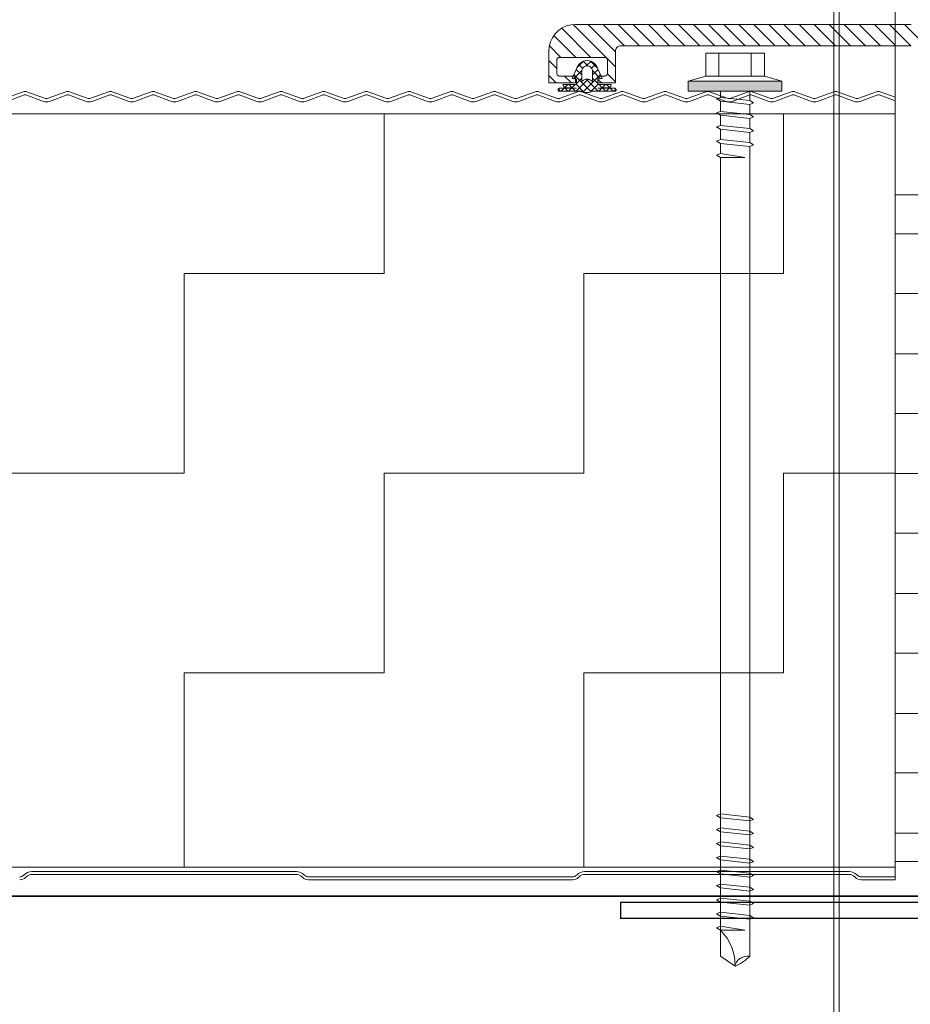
# Model space of a CAD drawing. Header units: metres. Extents: x 1314 to 1415, y -87 to -52.
# Tile 525 of 656: x 1402.919 to 1403.086, y -70.975 to -70.79. Entities that reach past the tile are written whole.
import ezdxf

# ---------------------------------------------------------------- set-up
doc = ezdxf.new("R2010")
doc.units = ezdxf.units.M
doc.header["$PDMODE"] = 65
for name, pattern in [('AUSGEZOGEN', [0]), ('PUNKT2_S9', [0.0015, 0, -0.0015]), ('STRICHPUNKT2_S5', [0.5, 0.35, -0.05, 0.05, -0.05])]:
    doc.linetypes.add(name, pattern=pattern)
doc.layers.add('XR$9$_42143', color=7, linetype='Continuous')
doc.layers.add('XR$9$_42154', color=7, linetype='Continuous')
for name, color, linetype, lineweight in [('XR$9$Achsen', 4, 'AUSGEZOGEN', 13), ('XR$9$Maßlinie 1_50', 7, 'AUSGEZOGEN', 25), ('XR$9$Muster', 4, 'AUSGEZOGEN', 13), ('XR$9$Wand Mauerwerk nt', 7, 'AUSGEZOGEN', 25), ('XR$9$Wand Mauerwerk tr_1', 42, 'AUSGEZOGEN', 18)]:
    doc.layers.add(name, color=color, linetype=linetype, lineweight=lineweight)
doc.styles.add('ARIAL', font='arial.ttf')
doc.dimstyles.new('DIMSTYLE_29', dxfattribs={"dimtxt": 0.04, "dimasz": 0.03, "dimexe": 0, "dimexo": 1e-06, "dimgap": 0.02, "dimtad": 2, "dimdec": 1, "dimlfac": 100, "dimrnd": 0.5, "dimzin": 4, "dimdsep": 46, "dimtxsty": 'ARIAL', "dimblk1": 'ALL_ML_KREIS', "dimblk2": 'ALL_ML_KREIS', "dimsah": 1, "dimcen": 0, "dimse1": 1, "dimse2": 1, "dimclrd": 7, "dimclre": 7, "dimclrt": 7, "dimadec": 0, "dimazin": 0, "dimtfac": 1, "dimtdec": 0, "dimtix": 1, "dimtmove": 2, "dimatfit": 3, "dimfxl": 0, "dimtvp": 1.2, "dimtzin": 0, "dimlwd": 0, "dimlwe": 25, "dimarcsym": 0})

# ---------------------------------------------------------------- blocks, each defined once
blk = doc.blocks.new('COMPLEXOBJECT_84')
at = {"layer": 'XR$9$_42143', "color": 7, "linetype": 'AUSGEZOGEN', "lineweight": 13, "transparency": 33554687}
for p, q in [((1403.07198, -70.78461), (1403.07198, -71.09812)), ((1403.07298, -70.78561), (1403.07298, -71.09812))]:
    blk.add_line(p, q, dxfattribs=at)
blk = doc.blocks.new('COMPLEXOBJECT_85')
at = {"linetype": 'AUSGEZOGEN', "lineweight": 35, "transparency": 33554687}
h = blk.add_hatch(color=7, dxfattribs=at)
h.set_gradient(color2=(0, 0, 0), one_color=1)
h.paths.add_polyline_path([(1403.04463, -70.80135), (1403.04463, -70.80326), (1403.06223, -70.80135)], flags=0)
h = blk.add_hatch(color=7, dxfattribs=at)
h.set_gradient(color2=(0, 0, 0), one_color=1)
h.paths.add_polyline_path([(1403.04463, -70.80326), (1403.06223, -70.80326), (1403.06223, -70.80135)], flags=0)
at = {"color": 7, "linetype": 'AUSGEZOGEN', "lineweight": 13, "transparency": 33554687}
for p, q in [((1403.04793, -70.79608), (1403.04793, -70.80039)), ((1403.05343, -70.79608), (1403.04793, -70.79608)), ((1403.05041, -70.79608), (1403.05041, -70.80039)), ((1403.05893, -70.79608), (1403.05343, -70.79608)), ((1403.05646, -70.79608), (1403.05646, -70.80039)), ((1403.05893, -70.80039), (1403.05893, -70.79608)), ((1403.04463, -70.80135), (1403.04793, -70.80039)), ((1403.04793, -70.80039), (1403.05893, -70.80039)), ((1403.06223, -70.80135), (1403.05893, -70.80039)), ((1403.04463, -70.80326), (1403.04463, -70.80135)), ((1403.04463, -70.80135), (1403.06223, -70.80135)), ((1403.06223, -70.80135), (1403.06223, -70.80326)), ((1403.06223, -70.80326), (1403.04463, -70.80326)), ((1403.05068, -70.8044), (1403.04997, -70.80469)), ((1403.04997, -70.80469), (1403.05068, -70.80513)), ((1403.05068, -70.80326), (1403.05068, -70.8044)), ((1403.05619, -70.80499), (1403.05068, -70.8044)), ((1403.05619, -70.80499), (1403.05619, -70.80326)), ((1403.0569, -70.80543), (1403.05619, -70.80499)), ((1403.05068, -70.80512), (1403.05068, -70.80704)), ((1403.05068, -70.80513), (1403.05619, -70.80571)), ((1403.05619, -70.80571), (1403.0569, -70.80543)), ((1403.05619, -70.80762), (1403.05619, -70.80571)), ((1403.05068, -70.80704), (1403.04997, -70.80732)), ((1403.04997, -70.80732), (1403.05068, -70.80776)), ((1403.05619, -70.80763), (1403.05068, -70.80704)), ((1403.05068, -70.80776), (1403.05619, -70.80835)), ((1403.05068, -70.80776), (1403.05068, -70.80967)), ((1403.0569, -70.80806), (1403.05619, -70.80763)), ((1403.05619, -70.80835), (1403.0569, -70.80806)), ((1403.05619, -70.81026), (1403.05619, -70.80835)), ((1403.05068, -70.80967), (1403.04997, -70.80996)), ((1403.04997, -70.80996), (1403.05068, -70.8104)), ((1403.05619, -70.81027), (1403.05068, -70.80967)), ((1403.05068, -70.8104), (1403.05619, -70.81099)), ((1403.05068, -70.8104), (1403.05068, -70.81231)), ((1403.0569, -70.8107), (1403.05619, -70.81027)), ((1403.05068, -70.81231), (1403.04997, -70.8126)), ((1403.05619, -70.8129), (1403.05068, -70.81231)), ((1403.05619, -70.81099), (1403.0569, -70.8107)), ((1403.05619, -70.8129), (1403.05619, -70.81099)), ((1403.04997, -70.8126), (1403.05068, -70.81304)), ((1403.05068, -70.81304), (1403.05619, -70.81362)), ((1403.05068, -70.81304), (1403.05068, -70.81495)), ((1403.0569, -70.81334), (1403.05619, -70.8129)), ((1403.05619, -70.81362), (1403.0569, -70.81334)), ((1403.05619, -70.96562), (1403.05619, -70.81362)), ((1403.05068, -70.81495), (1403.04997, -70.81523)), ((1403.04997, -70.81523), (1403.05068, -70.81567)), ((1403.05526, -70.81567), (1403.05068, -70.81495)), ((1403.05068, -70.81567), (1403.05068, -70.96562)), ((1403.05068, -70.81567), (1403.05526, -70.81567)), ((1403.05068, -70.93892), (1403.04997, -70.93921)), ((1403.04997, -70.93921), (1403.05068, -70.93965)), ((1403.05619, -70.93952), (1403.05068, -70.93892)), ((1403.05068, -70.93965), (1403.05619, -70.94023)), ((1403.05068, -70.93965), (1403.05068, -70.94156)), ((1403.0569, -70.93995), (1403.05619, -70.93952)), ((1403.05619, -70.94023), (1403.0569, -70.93995)), ((1403.05068, -70.94156), (1403.04997, -70.94185)), ((1403.05619, -70.94215), (1403.05068, -70.94156)), ((1403.05619, -70.94215), (1403.05619, -70.94023)), ((1403.04997, -70.94185), (1403.05068, -70.94229)), ((1403.05068, -70.94228), (1403.05068, -70.9442)), ((1403.05068, -70.94229), (1403.05619, -70.94287)), ((1403.0569, -70.94258), (1403.05619, -70.94215)), ((1403.05619, -70.94287), (1403.0569, -70.94258)), ((1403.05619, -70.94478), (1403.05619, -70.94287)), ((1403.05068, -70.9442), (1403.04997, -70.94448)), ((1403.04997, -70.94448), (1403.05068, -70.94493)), ((1403.05619, -70.94479), (1403.05068, -70.9442)), ((1403.05068, -70.94492), (1403.05068, -70.94683)), ((1403.05068, -70.94493), (1403.05619, -70.94551)), ((1403.0569, -70.94522), (1403.05619, -70.94479)), ((1403.05619, -70.94551), (1403.0569, -70.94522)), ((1403.05619, -70.94742), (1403.05619, -70.94551)), ((1403.05068, -70.94683), (1403.04997, -70.94712)), ((1403.04997, -70.94712), (1403.05068, -70.94756)), ((1403.05619, -70.94743), (1403.05068, -70.94683)), ((1403.05068, -70.94756), (1403.05619, -70.94815)), ((1403.0569, -70.94786), (1403.05619, -70.94743)), ((1403.05619, -70.94815), (1403.0569, -70.94786)), ((1403.05068, -70.94947), (1403.04997, -70.94975)), ((1403.04997, -70.94975), (1403.05068, -70.9502)), ((1403.05619, -70.95007), (1403.05068, -70.94947)), ((1403.05068, -70.95019), (1403.05068, -70.95211)), ((1403.05068, -70.9502), (1403.05619, -70.95078)), ((1403.0569, -70.95049), (1403.05619, -70.95007)), ((1403.05619, -70.95078), (1403.0569, -70.95049)), ((1403.05619, -70.9527), (1403.05619, -70.95078)), ((1403.05068, -70.95211), (1403.04997, -70.95239)), ((1403.04997, -70.95239), (1403.05068, -70.95283)), ((1403.05619, -70.9527), (1403.05068, -70.95211)), ((1403.05068, -70.95283), (1403.05068, -70.95474)), ((1403.05068, -70.95283), (1403.05619, -70.95342)), ((1403.0569, -70.95313), (1403.05619, -70.9527)), ((1403.05068, -70.95474), (1403.04997, -70.95503)), ((1403.05619, -70.95534), (1403.05068, -70.95474)), ((1403.05619, -70.95342), (1403.0569, -70.95313)), ((1403.05619, -70.95533), (1403.05619, -70.95342)), ((1403.04997, -70.95503), (1403.05068, -70.95547)), ((1403.05068, -70.95547), (1403.05068, -70.95738)), ((1403.05068, -70.95547), (1403.05619, -70.95606)), ((1403.0569, -70.95577), (1403.05619, -70.95534)), ((1403.05619, -70.95606), (1403.0569, -70.95577)), ((1403.05619, -70.95797), (1403.05619, -70.95606)), ((1403.05068, -70.95738), (1403.04997, -70.95767)), ((1403.04997, -70.95767), (1403.05068, -70.95811)), ((1403.05619, -70.95797), (1403.05068, -70.95738)), ((1403.05068, -70.95811), (1403.05068, -70.96002)), ((1403.05068, -70.95811), (1403.05619, -70.95869)), ((1403.0569, -70.95841), (1403.05619, -70.95797)), ((1403.05619, -70.95869), (1403.0569, -70.95841)), ((1403.05068, -70.96002), (1403.04997, -70.9603)), ((1403.05526, -70.96074), (1403.05068, -70.96002)), ((1403.04997, -70.9603), (1403.05068, -70.96074)), ((1403.05068, -70.96074), (1403.05526, -70.96074)), ((1403.05193, -70.96224), (1403.05068, -70.96074)), ((1403.05283, -70.96392), (1403.05193, -70.96224)), ((1403.05334, -70.9657), (1403.05283, -70.96392)), ((1403.05068, -70.96562), (1403.05343, -70.96753)), ((1403.05343, -70.96753), (1403.05334, -70.9657)), ((1403.05518, -70.9657), (1403.05471, -70.96587)), ((1403.05568, -70.96562), (1403.05518, -70.9657)), ((1403.05538, -70.96637), (1403.05619, -70.96562)), ((1403.05619, -70.96562), (1403.05568, -70.96562)), ((1403.05343, -70.96753), (1403.05445, -70.96701)), ((1403.05347, -70.96726), (1403.05343, -70.96753)), ((1403.05356, -70.96699), (1403.05347, -70.96726)), ((1403.05368, -70.96674), (1403.05356, -70.96699)), ((1403.05381, -70.96656), (1403.05368, -70.96674)), ((1403.05395, -70.9664), (1403.05381, -70.96656)), ((1403.05412, -70.96624), (1403.05395, -70.9664)), ((1403.0543, -70.9661), (1403.05412, -70.96624)), ((1403.0545, -70.96598), (1403.0543, -70.9661)), ((1403.05445, -70.96701), (1403.05538, -70.96637)), ((1403.05471, -70.96587), (1403.0545, -70.96598))]:
    blk.add_line(p, q, dxfattribs=at)
blk = doc.blocks.new('COMPLEXOBJECT_88')
at = {"layer": 'XR$9$_42143', "color": 7, "linetype": 'AUSGEZOGEN', "lineweight": 13, "transparency": 33554687}
for p, q in [((1403.01965, -70.79248), (1403.02026, -70.79187)), ((1403.02026, -70.79187), (1403.02097, -70.79137)), ((1403.02097, -70.79137), (1403.02177, -70.791)), ((1403.02177, -70.791), (1403.0226, -70.79078)), ((1403.0226, -70.79078), (1403.02347, -70.7907)), ((1403.02347, -70.7907), (1403.08648, -70.7907)), ((1403.01878, -70.79399), (1403.01914, -70.7932)), ((1403.01914, -70.7932), (1403.01965, -70.79248)), ((1403.01847, -70.7957), (1403.01855, -70.79483)), ((1403.01847, -70.8012), (1403.01847, -70.7957)), ((1403.01855, -70.79483), (1403.01878, -70.79399)), ((1403.03097, -70.7957), (1403.03099, -70.79552)), ((1403.03097, -70.8012), (1403.03097, -70.7957)), ((1403.03099, -70.79552), (1403.03104, -70.79536)), ((1403.03104, -70.79536), (1403.03111, -70.7952)), ((1403.03111, -70.7952), (1403.03121, -70.79505)), ((1403.03121, -70.79505), (1403.03133, -70.79493)), ((1403.03133, -70.79493), (1403.03147, -70.79483)), ((1403.03147, -70.79483), (1403.03163, -70.79476)), ((1403.03163, -70.79476), (1403.0318, -70.79471)), ((1403.0318, -70.79471), (1403.03197, -70.7947)), ((1403.08648, -70.7947), (1403.03197, -70.7947)), ((1403.01997, -70.7974), (1403.01998, -70.7973)), ((1403.01997, -70.7999), (1403.01997, -70.7974)), ((1403.01998, -70.7973), (1403.02001, -70.79721)), ((1403.02001, -70.79721), (1403.02006, -70.79712)), ((1403.02006, -70.79712), (1403.02012, -70.79704)), ((1403.02012, -70.79704), (1403.0202, -70.79698)), ((1403.0202, -70.79698), (1403.02028, -70.79693)), ((1403.02028, -70.79693), (1403.02038, -70.79691)), ((1403.02038, -70.79691), (1403.02047, -70.7969)), ((1403.02047, -70.7969), (1403.02898, -70.7969)), ((1403.02375, -70.79885), (1403.025, -70.7976)), ((1403.02464, -70.79777), (1403.02496, -70.79762)), ((1403.02496, -70.79762), (1403.0253, -70.79753)), ((1403.0253, -70.79753), (1403.02564, -70.7975)), ((1403.02564, -70.7975), (1403.02566, -70.7975)), ((1403.02566, -70.7975), (1403.02567, -70.7975)), ((1403.02567, -70.7975), (1403.02602, -70.79753)), ((1403.02602, -70.79753), (1403.02636, -70.79762)), ((1403.02632, -70.7976), (1403.02757, -70.79885)), ((1403.02636, -70.79762), (1403.02668, -70.79777)), ((1403.02898, -70.7969), (1403.02907, -70.79691)), ((1403.02907, -70.79691), (1403.02917, -70.79693)), ((1403.02917, -70.79693), (1403.02925, -70.79698)), ((1403.02925, -70.79698), (1403.02933, -70.79704)), ((1403.02933, -70.79704), (1403.02939, -70.79712)), ((1403.02939, -70.79712), (1403.02943, -70.79721)), ((1403.02943, -70.79721), (1403.02947, -70.7973)), ((1403.02947, -70.7973), (1403.02948, -70.7974)), ((1403.02948, -70.7999), (1403.02948, -70.7974)), ((1403.02284, -70.80085), (1403.02391, -70.7985)), ((1403.02312, -70.8009), (1403.02465, -70.79937)), ((1403.02362, -70.79914), (1403.02464, -70.80017)), ((1403.02391, -70.7985), (1403.02411, -70.79821)), ((1403.0241, -70.79822), (1403.02482, -70.79893)), ((1403.02411, -70.79821), (1403.02436, -70.79797)), ((1403.02436, -70.79797), (1403.02464, -70.79777)), ((1403.02464, -70.7995), (1403.02466, -70.79932)), ((1403.02466, -70.79932), (1403.0247, -70.79915)), ((1403.0247, -70.79915), (1403.02478, -70.799)), ((1403.02478, -70.799), (1403.02488, -70.79885)), ((1403.02488, -70.79885), (1403.025, -70.79873)), ((1403.02493, -70.79763), (1403.02581, -70.7985)), ((1403.025, -70.79873), (1403.02514, -70.79863)), ((1403.02514, -70.79863), (1403.0253, -70.79856)), ((1403.0253, -70.79856), (1403.02547, -70.79851)), ((1403.02547, -70.79851), (1403.02564, -70.7985)), ((1403.02551, -70.7985), (1403.02639, -70.79763)), ((1403.02564, -70.7985), (1403.02566, -70.7985)), ((1403.02566, -70.7985), (1403.02567, -70.7985)), ((1403.02567, -70.7985), (1403.02585, -70.79851)), ((1403.02585, -70.79851), (1403.02602, -70.79856)), ((1403.02602, -70.79856), (1403.02617, -70.79863)), ((1403.02617, -70.79863), (1403.02632, -70.79873)), ((1403.02632, -70.79873), (1403.02644, -70.79885)), ((1403.02644, -70.79885), (1403.02654, -70.799)), ((1403.0265, -70.79893), (1403.02721, -70.79822)), ((1403.02654, -70.799), (1403.02661, -70.79915)), ((1403.02661, -70.79915), (1403.02666, -70.79932)), ((1403.02666, -70.79932), (1403.02668, -70.7995)), ((1403.02667, -70.79937), (1403.0282, -70.8009)), ((1403.02668, -70.79777), (1403.02696, -70.79797)), ((1403.02668, -70.80017), (1403.0277, -70.79914)), ((1403.02696, -70.79797), (1403.02721, -70.79821)), ((1403.02721, -70.79821), (1403.02741, -70.7985)), ((1403.02848, -70.80085), (1403.02741, -70.7985)), ((1403.01847, -70.8017), (1403.01847, -70.8012)), ((1403.01998, -70.79999), (1403.01997, -70.7999)), ((1403.02001, -70.80009), (1403.01998, -70.79999)), ((1403.02006, -70.80018), (1403.02001, -70.80009)), ((1403.02012, -70.80025), (1403.02006, -70.80018)), ((1403.0202, -70.80031), (1403.02012, -70.80025)), ((1403.02028, -70.80036), (1403.0202, -70.80031)), ((1403.02038, -70.80039), (1403.02028, -70.80036)), ((1403.02047, -70.8004), (1403.02038, -70.80039)), ((1403.02347, -70.8004), (1403.02047, -70.8004)), ((1403.02365, -70.80099), (1403.02284, -70.80085)), ((1403.02318, -70.80012), (1403.02642, -70.80335)), ((1403.02347, -70.8004), (1403.02347, -70.8017)), ((1403.02361, -70.80324), (1403.02584, -70.80101)), ((1403.02365, -70.80179), (1403.02464, -70.80079)), ((1403.02365, -70.802), (1403.02365, -70.80099)), ((1403.02464, -70.80144), (1403.02464, -70.7995)), ((1403.02464, -70.80144), (1403.02481, -70.80129)), ((1403.02481, -70.80129), (1403.025, -70.80116)), ((1403.0249, -70.80335), (1403.02814, -70.80012)), ((1403.025, -70.80116), (1403.02521, -70.80107)), ((1403.02521, -70.80107), (1403.02543, -70.80101)), ((1403.02543, -70.80101), (1403.02566, -70.80099)), ((1403.02548, -70.80101), (1403.02771, -70.80324)), ((1403.02566, -70.80099), (1403.02589, -70.80101)), ((1403.02589, -70.80101), (1403.02611, -70.80107)), ((1403.02611, -70.80107), (1403.02632, -70.80116)), ((1403.02632, -70.80116), (1403.02651, -70.80129)), ((1403.02651, -70.80129), (1403.02668, -70.80144)), ((1403.02668, -70.80144), (1403.02668, -70.7995)), ((1403.02668, -70.80079), (1403.02767, -70.80179)), ((1403.02767, -70.8017), (1403.02767, -70.8004)), ((1403.02767, -70.8004), (1403.02898, -70.8004)), ((1403.02767, -70.80099), (1403.02848, -70.80085)), ((1403.02767, -70.802), (1403.02767, -70.80099)), ((1403.02767, -70.80102), (1403.02836, -70.8017)), ((1403.02907, -70.80039), (1403.02898, -70.8004)), ((1403.02917, -70.80036), (1403.02907, -70.80039)), ((1403.02925, -70.80031), (1403.02917, -70.80036)), ((1403.02933, -70.80025), (1403.02925, -70.80031)), ((1403.02939, -70.80018), (1403.02933, -70.80025)), ((1403.02943, -70.80009), (1403.02939, -70.80018)), ((1403.02947, -70.79999), (1403.02943, -70.80009)), ((1403.02948, -70.7999), (1403.02947, -70.79999)), ((1403.03097, -70.8017), (1403.03097, -70.8012)), ((1403.02347, -70.8017), (1403.01847, -70.8017)), ((1403.02022, -70.80298), (1403.02023, -70.80293)), ((1403.02023, -70.80304), (1403.02022, -70.80298)), ((1403.02023, -70.80293), (1403.02025, -70.80287)), ((1403.02024, -70.80309), (1403.02023, -70.80304)), ((1403.02027, -70.80314), (1403.02024, -70.80309)), ((1403.02025, -70.80287), (1403.02028, -70.80282)), ((1403.02026, -70.80285), (1403.02066, -70.80325)), ((1403.0203, -70.80319), (1403.02027, -70.80314)), ((1403.02028, -70.80282), (1403.02031, -70.80278)), ((1403.02031, -70.80278), (1403.02036, -70.80275)), ((1403.02036, -70.80275), (1403.02041, -70.80272)), ((1403.02041, -70.80272), (1403.02046, -70.8027)), ((1403.02046, -70.8027), (1403.02366, -70.8027)), ((1403.02076, -70.80325), (1403.02132, -70.8027)), ((1403.02365, -70.802), (1403.02113, -70.80199)), ((1403.02114, -70.80209), (1403.02113, -70.80199)), ((1403.02116, -70.80218), (1403.02114, -70.80209)), ((1403.0212, -70.80227), (1403.02116, -70.80218)), ((1403.02126, -70.80235), (1403.0212, -70.80227)), ((1403.02133, -70.80241), (1403.02126, -70.80235)), ((1403.02141, -70.80247), (1403.02133, -70.80241)), ((1403.0215, -70.8025), (1403.02141, -70.80247)), ((1403.02159, -70.80252), (1403.0215, -70.8025)), ((1403.02151, -70.8025), (1403.02202, -70.802)), ((1403.02152, -70.8027), (1403.02206, -70.80325)), ((1403.02366, -70.8027), (1403.02159, -70.80252)), ((1403.02218, -70.80325), (1403.02273, -70.8027)), ((1403.02223, -70.802), (1403.02286, -70.80263)), ((1403.02281, -70.80263), (1403.02343, -70.802)), ((1403.02293, -70.8027), (1403.02347, -70.80324)), ((1403.02364, -70.802), (1403.02505, -70.80341)), ((1403.02626, -70.80341), (1403.02767, -70.802)), ((1403.02766, -70.8027), (1403.02973, -70.80252)), ((1403.03086, -70.8027), (1403.02766, -70.8027)), ((1403.02767, -70.8017), (1403.03097, -70.8017)), ((1403.02767, -70.802), (1403.03018, -70.80199)), ((1403.02785, -70.80324), (1403.02839, -70.8027)), ((1403.02789, -70.802), (1403.02851, -70.80263)), ((1403.02846, -70.80263), (1403.02909, -70.802)), ((1403.02859, -70.8027), (1403.02913, -70.80325)), ((1403.02925, -70.80325), (1403.0298, -70.8027)), ((1403.0293, -70.802), (1403.02981, -70.8025)), ((1403.02982, -70.8025), (1403.02973, -70.80252)), ((1403.02991, -70.80247), (1403.02982, -70.8025)), ((1403.02999, -70.80241), (1403.02991, -70.80247)), ((1403.03006, -70.80235), (1403.02999, -70.80241)), ((1403.03, -70.8027), (1403.03056, -70.80325)), ((1403.03012, -70.80227), (1403.03006, -70.80235)), ((1403.03016, -70.80218), (1403.03012, -70.80227)), ((1403.03018, -70.80209), (1403.03016, -70.80218)), ((1403.03018, -70.80199), (1403.03018, -70.80209)), ((1403.03066, -70.80325), (1403.03106, -70.80285)), ((1403.03086, -70.8027), (1403.03091, -70.80272)), ((1403.03091, -70.80272), (1403.03096, -70.80275)), ((1403.03096, -70.80275), (1403.031, -70.80278)), ((1403.031, -70.80278), (1403.03104, -70.80282)), ((1403.03105, -70.80314), (1403.03102, -70.80319)), ((1403.03104, -70.80282), (1403.03107, -70.80287)), ((1403.03108, -70.80309), (1403.03105, -70.80314)), ((1403.03107, -70.80287), (1403.03109, -70.80293)), ((1403.03109, -70.80304), (1403.03108, -70.80309)), ((1403.03109, -70.80293), (1403.03109, -70.80298)), ((1403.03109, -70.80298), (1403.03109, -70.80304)), ((1403.02034, -70.80323), (1403.0203, -70.80319)), ((1403.02039, -70.80326), (1403.02034, -70.80323)), ((1403.02464, -70.80323), (1403.02039, -70.80326)), ((1403.02497, -70.80338), (1403.02464, -70.80323)), ((1403.02531, -70.80347), (1403.02497, -70.80338)), ((1403.02566, -70.8035), (1403.02531, -70.80347)), ((1403.02601, -70.80347), (1403.02566, -70.8035)), ((1403.02635, -70.80338), (1403.02601, -70.80347)), ((1403.02668, -70.80323), (1403.02635, -70.80338)), ((1403.02668, -70.80323), (1403.03093, -70.80326)), ((1403.03098, -70.80323), (1403.03093, -70.80326)), ((1403.03102, -70.80319), (1403.03098, -70.80323))]:
    blk.add_line(p, q, dxfattribs=at)
for points in [[(1403.02113, -70.80199), (1403.02113, -70.80199)], [(1403.03018, -70.80199), (1403.03018, -70.80199)]]:
    blk.add_lwpolyline(points, close=True, dxfattribs=at)
at = {"layer": 'XR$9$Muster', "color": 4, "linetype": 'AUSGEZOGEN', "lineweight": 13, "transparency": 33554687}
for p, q in [((1403.0209, -70.79141), (1403.02638, -70.7969)), ((1403.02303, -70.79072), (1403.03097, -70.79866)), ((1403.02584, -70.7907), (1403.03097, -70.79583)), ((1403.02867, -70.7907), (1403.03267, -70.7947)), ((1403.0315, -70.7907), (1403.0355, -70.7947)), ((1403.03432, -70.7907), (1403.03832, -70.7947)), ((1403.03715, -70.7907), (1403.04115, -70.7947)), ((1403.03998, -70.7907), (1403.04398, -70.7947)), ((1403.04281, -70.7907), (1403.04681, -70.7947)), ((1403.04564, -70.7907), (1403.04964, -70.7947)), ((1403.04847, -70.7907), (1403.05247, -70.7947)), ((1403.0513, -70.7907), (1403.0553, -70.7947)), ((1403.05413, -70.7907), (1403.05812, -70.7947)), ((1403.05696, -70.7907), (1403.06095, -70.7947)), ((1403.05978, -70.7907), (1403.06378, -70.7947)), ((1403.06261, -70.7907), (1403.06661, -70.7947)), ((1403.06544, -70.7907), (1403.06944, -70.7947)), ((1403.06827, -70.7907), (1403.07227, -70.7947)), ((1403.07109, -70.7907), (1403.07509, -70.7947)), ((1403.07392, -70.7907), (1403.07792, -70.7947)), ((1403.07675, -70.7907), (1403.08075, -70.7947)), ((1403.07958, -70.7907), (1403.08358, -70.7947)), ((1403.08241, -70.7907), (1403.08641, -70.7947)), ((1403.08524, -70.7907), (1403.09147, -70.79693)), ((1403.01942, -70.79276), (1403.02355, -70.7969)), ((1403.01857, -70.79474), (1403.02073, -70.7969)), ((1403.01847, -70.79747), (1403.01997, -70.79897)), ((1403.01847, -70.8003), (1403.01987, -70.8017)), ((1403.0214, -70.8004), (1403.0227, -70.8017)), ((1403.02947, -70.79998), (1403.03097, -70.80149))]:
    blk.add_line(p, q, dxfattribs=at)
blk = doc.blocks.new('COMPLEXOBJECT_89')
at = {"color": 7, "linetype": 'AUSGEZOGEN', "lineweight": 25, "transparency": 33554687}
for p, q in [((1403.20597, -70.95558), (1403.0319, -70.95559)), ((1403.0319, -70.95559), (1403.0319, -70.95859)), ((1403.07606, -70.95859), (1403.0319, -70.95859)), ((1403.20297, -70.95859), (1403.07606, -70.95859))]:
    blk.add_line(p, q, dxfattribs=at)
blk.add_lwpolyline([(1403.07606, -70.95859), (1403.07606, -70.95859)], close=True, dxfattribs=at)
blk = doc.blocks.new('ALL_ML_KREIS')
at = {"color": 0, "linetype": 'ByBlock', "lineweight": -2}
for p, q in [((0, -0.5), (0, 0.5)), ((-1, 0), (0.5, 0))]:
    blk.add_line(p, q, dxfattribs=at)
blk.add_circle((0, 0), 0.15, dxfattribs=at)
blk = doc.blocks.new('*D642')
at = {"layer": 'DEFPOINTS', "color": 7, "linetype": 'AUSGEZOGEN', "lineweight": 25, "transparency": 33554687}
for p in [(1403.08348, -70.69114), (1403.08348, -70.86791), (1403.13348, -70.91051)]:
    blk.add_point(p, dxfattribs=at)
at = {"layer": 'XR$9$Maßlinie 1_50', "color": 7, "linetype": 'AUSGEZOGEN', "lineweight": -2, "transparency": 33554687}
blk.add_line((1403.08348, -70.69114), (1403.13348, -70.69114), dxfattribs=at)
at = {"layer": 'XR$9$Maßlinie 1_50', "color": 7, "linetype": 'AUSGEZOGEN', "lineweight": 25, "transparency": 33554687, "xscale": 0.03, "yscale": 0.03, "zscale": 0.03, "rotation": 180}
blk.add_blockref('ALL_ML_KREIS', (1403.08348, -70.69114), dxfattribs=at)
at = {"layer": 'XR$9$Maßlinie 1_50', "color": 7, "linetype": 'AUSGEZOGEN', "lineweight": 25, "transparency": 33554687, "xscale": 0.03, "yscale": 0.03, "zscale": 0.03}
blk.add_blockref('ALL_ML_KREIS', (1403.13348, -70.69114), dxfattribs=at)
at = {"layer": 'XR$9$Maßlinie 1_50', "color": 7, "linetype": 'AUSGEZOGEN', "lineweight": 25, "transparency": 33554687, "insert": (1403.10806, -70.66046), "char_height": 0.04, "width": 0.12, "attachment_point": 5, "style": 'ARIAL'}
blk.add_mtext('\\A1;{\\A1;{5\\H0.026400;\\S^ ;}}', dxfattribs=at)

msp = doc.modelspace()

# ---------------------------------------------------------------- hatches: boundary and pattern name
at = {"layer": 'XR$9$Muster', "linetype": 'AUSGEZOGEN', "lineweight": 13, "transparency": 33554687}
h = msp.add_hatch(dxfattribs=at)
h.set_pattern_fill('MUSTER', color=4, scale=0.0375, angle=90, style=0, pattern_type=2)
h.set_pattern_definition([(90, (-0.075, 0.075), (-0.0375, 0.0375), [0.0375, -0.0375]), (180, (-0.075, 0.075), (-0.0375, -0.0375), [0.0375, -0.0375])])
h.paths.add_polyline_path([(1403.08348, -70.80752), (1402.58199, -70.80752), (1402.58199, -70.94893), (1403.08348, -70.94893)], flags=0)
h = msp.add_hatch(dxfattribs=at)
h.set_pattern_fill('MUSTER', color=4, scale=0.005625, angle=90, style=0, pattern_type=2)
h.set_pattern_definition([(90, (-0.01125, 0.01125), (-0.005625, 0.005625), [0.005625, -0.005625]), (180, (-0.01125, 0.01125), (-0.005625, -0.005625), [0.005625, -0.005625])])
h.paths.add_polyline_path([(1403.13348, -70.8227), (1403.08348, -70.8227), (1403.08348, -70.94786), (1403.13348, -70.94786)], flags=0)

# ---------------------------------------------------------------- linework, layer by layer
at = {"color": 7, "linetype": 'AUSGEZOGEN', "lineweight": 13, "transparency": 33554687}
for p, q in [((1403.08348, -70.8033), (1403.08348, -70.8033)), ((1403.08348, -70.9513), (1403.08348, -70.80438))]:
    msp.add_line(p, q, dxfattribs=at)
at = {"layer": 'XR$9$_42143', "color": 30, "linetype": 'AUSGEZOGEN', "lineweight": 13, "transparency": 33554687}
for p, q in [((1402.91982, -70.80336), (1402.9165, -70.80457)), ((1402.91671, -70.80516), (1402.92003, -70.80395)), ((1402.92029, -70.80395), (1402.92361, -70.80516)), ((1402.92382, -70.80457), (1402.9205, -70.80336)), ((1402.92783, -70.80336), (1402.92451, -70.80457)), ((1402.92472, -70.80516), (1402.92804, -70.80395)), ((1402.9283, -70.80395), (1402.93162, -70.80516)), ((1402.93183, -70.80457), (1402.92851, -70.80336)), ((1402.93584, -70.80336), (1402.93251, -70.80457)), ((1402.93273, -70.80516), (1402.93605, -70.80395)), ((1402.9363, -70.80395), (1402.93962, -70.80516)), ((1402.93984, -70.80457), (1402.93652, -70.80336)), ((1402.94384, -70.80336), (1402.94052, -70.80457)), ((1402.94074, -70.80516), (1402.94406, -70.80395)), ((1402.94431, -70.80395), (1402.94763, -70.80516)), ((1402.94785, -70.80457), (1402.94453, -70.80336)), ((1402.95185, -70.80336), (1402.94853, -70.80457)), ((1402.94875, -70.80516), (1402.95207, -70.80395)), ((1402.95232, -70.80395), (1402.95564, -70.80516)), ((1402.95586, -70.80457), (1402.95254, -70.80336)), ((1402.95986, -70.80336), (1402.95654, -70.80457)), ((1402.95676, -70.80516), (1402.96008, -70.80395)), ((1402.96033, -70.80395), (1402.96365, -70.80516)), ((1402.96387, -70.80457), (1402.96054, -70.80336)), ((1402.96787, -70.80336), (1402.96455, -70.80457)), ((1402.96476, -70.80516), (1402.96809, -70.80395)), ((1402.96834, -70.80395), (1402.97166, -70.80516)), ((1402.97187, -70.80457), (1402.96855, -70.80336)), ((1402.97588, -70.80336), (1402.97256, -70.80457)), ((1402.97277, -70.80516), (1402.97609, -70.80395)), ((1402.97635, -70.80395), (1402.97967, -70.80516)), ((1402.97988, -70.80457), (1402.97656, -70.80336)), ((1402.98389, -70.80336), (1402.98057, -70.80457)), ((1402.98078, -70.80516), (1402.9841, -70.80395)), ((1402.98436, -70.80395), (1402.98768, -70.80516)), ((1402.98789, -70.80457), (1402.98457, -70.80336)), ((1402.9919, -70.80336), (1402.98857, -70.80457)), ((1402.98879, -70.80516), (1402.99211, -70.80395)), ((1402.99236, -70.80395), (1402.99568, -70.80516)), ((1402.9959, -70.80457), (1402.99258, -70.80336)), ((1402.9999, -70.80336), (1402.99658, -70.80457)), ((1402.9968, -70.80516), (1403.00012, -70.80395)), ((1403.00037, -70.80395), (1403.00369, -70.80516)), ((1403.00391, -70.80457), (1403.00059, -70.80336)), ((1403.00791, -70.80336), (1403.00459, -70.80457)), ((1403.00481, -70.80516), (1403.00813, -70.80395)), ((1403.00838, -70.80395), (1403.0117, -70.80516)), ((1403.01192, -70.80457), (1403.0086, -70.80336)), ((1403.01592, -70.80336), (1403.0126, -70.80457)), ((1403.01282, -70.80516), (1403.01614, -70.80395)), ((1403.01639, -70.80395), (1403.01971, -70.80516)), ((1403.01993, -70.80457), (1403.01661, -70.80336)), ((1403.02393, -70.80336), (1403.02061, -70.80457)), ((1403.02082, -70.80516), (1403.02415, -70.80395)), ((1403.0244, -70.80395), (1403.02772, -70.80516)), ((1403.02793, -70.80457), (1403.02461, -70.80336)), ((1403.03194, -70.80336), (1403.02862, -70.80457)), ((1403.02883, -70.80516), (1403.03215, -70.80395)), ((1403.03241, -70.80395), (1403.03573, -70.80516)), ((1403.03594, -70.80457), (1403.03262, -70.80336)), ((1403.03995, -70.80336), (1403.03663, -70.80457)), ((1403.03684, -70.80516), (1403.04016, -70.80395)), ((1403.04042, -70.80395), (1403.04374, -70.80516)), ((1403.04395, -70.80457), (1403.04063, -70.80336)), ((1403.04796, -70.80336), (1403.04464, -70.80457)), ((1403.04485, -70.80516), (1403.04817, -70.80395)), ((1403.04842, -70.80395), (1403.05175, -70.80516)), ((1403.05196, -70.80457), (1403.04864, -70.80336)), ((1403.05597, -70.80336), (1403.05264, -70.80457)), ((1403.05286, -70.80516), (1403.05618, -70.80395)), ((1403.05643, -70.80395), (1403.05975, -70.80516)), ((1403.05997, -70.80457), (1403.05665, -70.80336)), ((1403.06397, -70.80336), (1403.06065, -70.80457)), ((1403.06087, -70.80516), (1403.06419, -70.80395)), ((1403.06444, -70.80395), (1403.06776, -70.80516)), ((1403.06798, -70.80457), (1403.06466, -70.80336)), ((1403.07198, -70.80336), (1403.06866, -70.80457)), ((1403.06888, -70.80516), (1403.0722, -70.80395)), ((1403.07245, -70.80395), (1403.07577, -70.80516)), ((1403.07599, -70.80457), (1403.07267, -70.80336)), ((1403.07999, -70.80336), (1403.07667, -70.80457)), ((1403.07689, -70.80516), (1403.08021, -70.80395)), ((1403.08046, -70.80395), (1403.08348, -70.80505)), ((1403.08348, -70.80438), (1403.08067, -70.80336)), ((1402.92, -70.95034), (1402.91989, -70.95044)), ((1402.92028, -70.95083), (1402.92039, -70.95073)), ((1402.9711, -70.94975), (1402.92141, -70.94975)), ((1402.92141, -70.9503), (1402.9711, -70.9503)), ((1402.97212, -70.95073), (1402.97223, -70.95083)), ((1402.97262, -70.95044), (1402.97251, -70.95034)), ((1403.02292, -70.95075), (1402.97336, -70.95075)), ((1403.02377, -70.95034), (1403.02366, -70.95044)), ((1403.02405, -70.95083), (1403.02415, -70.95073)), ((1403.07486, -70.94975), (1403.02518, -70.94975)), ((1403.02518, -70.9503), (1403.07486, -70.9503)), ((1403.07589, -70.95073), (1403.07599, -70.95083)), ((1403.07638, -70.95044), (1403.07627, -70.95034)), ((1402.97336, -70.9513), (1403.02292, -70.9513)), ((1403.07712, -70.9513), (1403.08348, -70.9513))]:
    msp.add_line(p, q, dxfattribs=at)
for centre, radius, start, end in [((1402.92016, -70.8043), 0.001, 70.0189, 109.9791), ((1402.92016, -70.8043), 0.00037, 70.0189, 109.9791), ((1402.92416, -70.80363), 0.001, 250.0189, 289.9791), ((1402.92817, -70.8043), 0.001, 70.0189, 109.9791), ((1402.92817, -70.8043), 0.00037, 70.0189, 109.9791), ((1402.93217, -70.80363), 0.001, 250.0189, 289.9791), ((1402.93618, -70.8043), 0.001, 70.0189, 109.9791), ((1402.93618, -70.8043), 0.00037, 70.0189, 109.9791), ((1402.94018, -70.80363), 0.001, 250.0189, 289.9791), ((1402.94419, -70.8043), 0.001, 70.0189, 109.9791), ((1402.94419, -70.8043), 0.00037, 70.0189, 109.9791), ((1402.94819, -70.80363), 0.001, 250.0189, 289.9791), ((1402.95219, -70.8043), 0.001, 70.0189, 109.9791), ((1402.95219, -70.8043), 0.00037, 70.0189, 109.9791), ((1402.9562, -70.80363), 0.001, 250.0189, 289.9791), ((1402.9602, -70.8043), 0.001, 70.0189, 109.9791), ((1402.9602, -70.8043), 0.00037, 70.0189, 109.9791), ((1402.96421, -70.80363), 0.001, 250.0189, 289.9791), ((1402.96821, -70.8043), 0.001, 70.0189, 109.9791), ((1402.96821, -70.8043), 0.00037, 70.0189, 109.9791), ((1402.97222, -70.80363), 0.001, 250.0189, 289.9791), ((1402.97622, -70.8043), 0.001, 70.0189, 109.9791), ((1402.97622, -70.8043), 0.00037, 70.0189, 109.9791), ((1402.98022, -70.80363), 0.001, 250.0189, 289.9791), ((1402.98423, -70.8043), 0.001, 70.0189, 109.9791), ((1402.98423, -70.8043), 0.00037, 70.0189, 109.9791), ((1402.98823, -70.80363), 0.001, 250.0189, 289.9791), ((1402.99224, -70.8043), 0.001, 70.0189, 109.9791), ((1402.99224, -70.8043), 0.00037, 70.0189, 109.9791), ((1402.99624, -70.80363), 0.001, 250.0189, 289.9791), ((1403.00025, -70.8043), 0.001, 70.0189, 109.9791), ((1403.00025, -70.8043), 0.00037, 70.0189, 109.9791), ((1403.00425, -70.80363), 0.001, 250.0189, 289.9791), ((1403.00826, -70.8043), 0.001, 70.0189, 109.9791), ((1403.00826, -70.8043), 0.00037, 70.0189, 109.9791), ((1403.01226, -70.80363), 0.001, 250.0189, 289.9791), ((1403.01626, -70.8043), 0.001, 70.0189, 109.9791), ((1403.01626, -70.8043), 0.00037, 70.0189, 109.9791), ((1403.02027, -70.80363), 0.001, 250.0189, 289.9791), ((1403.02427, -70.8043), 0.001, 70.0189, 109.9791), ((1403.02427, -70.8043), 0.00037, 70.0189, 109.9791), ((1403.02828, -70.80363), 0.001, 250.0189, 289.9791), ((1403.03228, -70.8043), 0.001, 70.0189, 109.9791), ((1403.03228, -70.8043), 0.00037, 70.0189, 109.9791), ((1403.03629, -70.80363), 0.001, 250.0189, 289.9791), ((1403.04029, -70.8043), 0.001, 70.0189, 109.9791), ((1403.04029, -70.8043), 0.00037, 70.0189, 109.9791), ((1403.04429, -70.80363), 0.001, 250.0189, 289.9791), ((1403.0483, -70.8043), 0.001, 70.0189, 109.9791), ((1403.0483, -70.8043), 0.00037, 70.0189, 109.9791), ((1403.0523, -70.80363), 0.001, 250.0189, 289.9791), ((1403.05631, -70.8043), 0.001, 70.0189, 109.9791), ((1403.05631, -70.8043), 0.00037, 70.0189, 109.9791), ((1403.06031, -70.80363), 0.001, 250.0189, 289.9791), ((1403.06432, -70.8043), 0.001, 70.0189, 109.9791), ((1403.06432, -70.8043), 0.00037, 70.0189, 109.9791), ((1403.06832, -70.80363), 0.001, 250.0189, 289.9791), ((1403.07232, -70.8043), 0.001, 70.0189, 109.9791), ((1403.07232, -70.8043), 0.00037, 70.0189, 109.9791), ((1403.07633, -70.80363), 0.001, 250.0189, 289.9791), ((1403.08033, -70.8043), 0.001, 70.0189, 109.9791), ((1403.08033, -70.8043), 0.00037, 70.0189, 109.9791), ((1402.92416, -70.80363), 0.00163, 250.0189, 289.9791), ((1402.93217, -70.80363), 0.00163, 250.0189, 289.9791), ((1402.94018, -70.80363), 0.00163, 250.0189, 289.9791), ((1402.94819, -70.80363), 0.00163, 250.0189, 289.9791), ((1402.9562, -70.80363), 0.00163, 250.0189, 289.9791), ((1402.96421, -70.80363), 0.00163, 250.0189, 289.9791), ((1402.97222, -70.80363), 0.00163, 250.0189, 289.9791), ((1402.98022, -70.80363), 0.00163, 250.0189, 289.9791), ((1402.98823, -70.80363), 0.00163, 250.0189, 289.9791), ((1402.99624, -70.80363), 0.00163, 250.0189, 289.9791), ((1403.00425, -70.80363), 0.00163, 250.0189, 289.9791), ((1403.01226, -70.80363), 0.00163, 250.0189, 289.9791), ((1403.02027, -70.80363), 0.00163, 250.0189, 289.9791), ((1403.02828, -70.80363), 0.00163, 250.0189, 289.9791), ((1403.03629, -70.80363), 0.00163, 250.0189, 289.9791), ((1403.04429, -70.80363), 0.00163, 250.0189, 289.9791), ((1403.0523, -70.80363), 0.00163, 250.0189, 289.9791), ((1403.06031, -70.80363), 0.00163, 250.0189, 289.9791), ((1403.06832, -70.80363), 0.00163, 250.0189, 289.9791), ((1403.07633, -70.80363), 0.00163, 250.0189, 289.9791), ((1402.91915, -70.9497), 0.00105, 270, 315), ((1402.91915, -70.9497), 0.0016, 270, 315), ((1402.92141, -70.95175), 0.002, 90, 135), ((1402.92141, -70.95175), 0.00145, 90, 135), ((1402.9711, -70.95175), 0.002, 45, 90), ((1402.9711, -70.95175), 0.00145, 45, 90), ((1402.97336, -70.9497), 0.0016, 225, 270), ((1402.97336, -70.9497), 0.00105, 225, 270), ((1403.02292, -70.9497), 0.00105, 270, 315), ((1403.02292, -70.9497), 0.0016, 270, 315), ((1403.02518, -70.95175), 0.002, 90, 135), ((1403.02518, -70.95175), 0.00145, 90, 135), ((1403.07486, -70.95175), 0.002, 45, 90), ((1403.07486, -70.95175), 0.00145, 45, 90), ((1403.07712, -70.9497), 0.0016, 225, 270), ((1403.07712, -70.9497), 0.00105, 225, 270)]:
    msp.add_arc(centre, radius, start, end, dxfattribs=at)
at = {"layer": 'XR$9$_42154', "color": 51, "linetype": 'AUSGEZOGEN', "lineweight": 13, "transparency": 33554687}
for p, q in [((1402.92003, -70.80395), (1402.91671, -70.80516)), ((1402.92361, -70.80516), (1402.92029, -70.80395)), ((1402.92804, -70.80395), (1402.92472, -70.80516)), ((1402.93162, -70.80516), (1402.9283, -70.80395)), ((1402.93605, -70.80395), (1402.93273, -70.80516)), ((1402.93962, -70.80516), (1402.9363, -70.80395)), ((1402.94406, -70.80395), (1402.94074, -70.80516)), ((1402.94763, -70.80516), (1402.94431, -70.80395)), ((1402.95207, -70.80395), (1402.94875, -70.80516)), ((1402.95564, -70.80516), (1402.95232, -70.80395)), ((1402.96008, -70.80395), (1402.95676, -70.80516)), ((1402.96365, -70.80516), (1402.96033, -70.80395)), ((1402.96809, -70.80395), (1402.96476, -70.80516)), ((1402.97166, -70.80516), (1402.96834, -70.80395)), ((1402.97609, -70.80395), (1402.97277, -70.80516)), ((1402.97967, -70.80516), (1402.97635, -70.80395)), ((1402.9841, -70.80395), (1402.98078, -70.80516)), ((1402.98768, -70.80516), (1402.98436, -70.80395)), ((1402.99211, -70.80395), (1402.98879, -70.80516)), ((1402.99568, -70.80516), (1402.99236, -70.80395)), ((1403.00012, -70.80395), (1402.9968, -70.80516)), ((1403.00369, -70.80516), (1403.00037, -70.80395)), ((1403.00813, -70.80395), (1403.00481, -70.80516)), ((1403.0117, -70.80516), (1403.00838, -70.80395)), ((1403.01614, -70.80395), (1403.01282, -70.80516)), ((1403.01971, -70.80516), (1403.01639, -70.80395)), ((1403.02415, -70.80395), (1403.02082, -70.80516)), ((1403.02772, -70.80516), (1403.0244, -70.80395)), ((1403.03215, -70.80395), (1403.02883, -70.80516)), ((1403.03573, -70.80516), (1403.03241, -70.80395)), ((1403.04016, -70.80395), (1403.03684, -70.80516)), ((1403.04374, -70.80516), (1403.04042, -70.80395)), ((1403.04817, -70.80395), (1403.04485, -70.80516)), ((1403.05175, -70.80516), (1403.04842, -70.80395)), ((1403.05618, -70.80395), (1403.05286, -70.80516)), ((1403.05975, -70.80516), (1403.05643, -70.80395)), ((1403.06419, -70.80395), (1403.06087, -70.80516)), ((1403.06776, -70.80516), (1403.06444, -70.80395)), ((1403.0722, -70.80395), (1403.06888, -70.80516)), ((1403.07577, -70.80516), (1403.07245, -70.80395)), ((1403.08021, -70.80395), (1403.07689, -70.80516)), ((1403.08348, -70.80505), (1403.08046, -70.80395)), ((1402.91989, -70.95044), (1402.92, -70.95034)), ((1402.92141, -70.94975), (1402.9711, -70.94975)), ((1402.97251, -70.95034), (1402.97262, -70.95044)), ((1402.97336, -70.95075), (1403.02292, -70.95075)), ((1403.02366, -70.95044), (1403.02377, -70.95034)), ((1403.02518, -70.94975), (1403.07486, -70.94975)), ((1403.07627, -70.95034), (1403.07638, -70.95044)), ((1403.07712, -70.95075), (1403.08348, -70.95075))]:
    msp.add_line(p, q, dxfattribs=at)
for centre, radius, start, end in [((1402.92016, -70.8043), 0.00037, 70.0189, 109.9791), ((1402.92817, -70.8043), 0.00037, 70.0189, 109.9791), ((1402.93618, -70.8043), 0.00037, 70.0189, 109.9791), ((1402.94419, -70.8043), 0.00037, 70.0189, 109.9791), ((1402.95219, -70.8043), 0.00037, 70.0189, 109.9791), ((1402.9602, -70.8043), 0.00037, 70.0189, 109.9791), ((1402.96821, -70.8043), 0.00037, 70.0189, 109.9791), ((1402.97622, -70.8043), 0.00037, 70.0189, 109.9791), ((1402.98423, -70.8043), 0.00037, 70.0189, 109.9791), ((1402.99224, -70.8043), 0.00037, 70.0189, 109.9791), ((1403.00025, -70.8043), 0.00037, 70.0189, 109.9791), ((1403.00826, -70.8043), 0.00037, 70.0189, 109.9791), ((1403.01626, -70.8043), 0.00037, 70.0189, 109.9791), ((1403.02427, -70.8043), 0.00037, 70.0189, 109.9791), ((1403.03228, -70.8043), 0.00037, 70.0189, 109.9791), ((1403.04029, -70.8043), 0.00037, 70.0189, 109.9791), ((1403.0483, -70.8043), 0.00037, 70.0189, 109.9791), ((1403.05631, -70.8043), 0.00037, 70.0189, 109.9791), ((1403.06432, -70.8043), 0.00037, 70.0189, 109.9791), ((1403.07232, -70.8043), 0.00037, 70.0189, 109.9791), ((1403.08033, -70.8043), 0.00037, 70.0189, 109.9791), ((1402.92416, -70.80363), 0.00163, 250.0189, 289.9791), ((1402.93217, -70.80363), 0.00163, 250.0189, 289.9791), ((1402.94018, -70.80363), 0.00163, 250.0189, 289.9791), ((1402.94819, -70.80363), 0.00163, 250.0189, 289.9791), ((1402.9562, -70.80363), 0.00163, 250.0189, 289.9791), ((1402.96421, -70.80363), 0.00163, 250.0189, 289.9791), ((1402.97222, -70.80363), 0.00163, 250.0189, 289.9791), ((1402.98022, -70.80363), 0.00163, 250.0189, 289.9791), ((1402.98823, -70.80363), 0.00163, 250.0189, 289.9791), ((1402.99624, -70.80363), 0.00163, 250.0189, 289.9791), ((1403.00425, -70.80363), 0.00163, 250.0189, 289.9791), ((1403.01226, -70.80363), 0.00163, 250.0189, 289.9791), ((1403.02027, -70.80363), 0.00163, 250.0189, 289.9791), ((1403.02828, -70.80363), 0.00163, 250.0189, 289.9791), ((1403.03629, -70.80363), 0.00163, 250.0189, 289.9791), ((1403.04429, -70.80363), 0.00163, 250.0189, 289.9791), ((1403.0523, -70.80363), 0.00163, 250.0189, 289.9791), ((1403.06031, -70.80363), 0.00163, 250.0189, 289.9791), ((1403.06832, -70.80363), 0.00163, 250.0189, 289.9791), ((1403.07633, -70.80363), 0.00163, 250.0189, 289.9791), ((1402.91915, -70.9497), 0.00105, 270, 315), ((1402.92141, -70.95175), 0.002, 90, 135), ((1402.9711, -70.95175), 0.002, 45, 90), ((1402.97336, -70.9497), 0.00105, 225, 270), ((1403.02292, -70.9497), 0.00105, 270, 315), ((1403.02518, -70.95175), 0.002, 90, 135), ((1403.07486, -70.95175), 0.002, 45, 90), ((1403.07712, -70.9497), 0.00105, 225, 270)]:
    msp.add_arc(centre, radius, start, end, dxfattribs=at)
at = {"layer": 'XR$9$Achsen', "color": 4, "linetype": 'STRICHPUNKT2_S5', "lineweight": 35, "transparency": 33554687}
msp.add_line((1400.24931, -70.95437), (1404.67296, -70.95437), dxfattribs=at)
at = {"layer": 'XR$9$Wand Mauerwerk nt', "color": 7, "linetype": 'AUSGEZOGEN', "lineweight": 13, "transparency": 33554687}
for p, q in [((1403.08348, -70.80752), (1402.58199, -70.80752)), ((1403.13348, -70.8227), (1403.08348, -70.8227)), ((1403.08348, -70.94893), (1402.58199, -70.94893)), ((1403.13348, -70.94786), (1403.08348, -70.94786))]:
    msp.add_line(p, q, dxfattribs=at)
at = {"layer": 'XR$9$Wand Mauerwerk tr_1', "color": 52, "linetype": 'PUNKT2_S9', "lineweight": 13, "transparency": 33554687}
msp.add_line((1403.08348, -70.80752), (1403.08348, -70.62837), dxfattribs=at)

# ---------------------------------------------------------------- block references
at = {"color": 7, "linetype": 'AUSGEZOGEN', "lineweight": 13, "transparency": 33554687}
msp.add_blockref('COMPLEXOBJECT_85', (0, 0), dxfattribs=at)
at = {"color": 7, "linetype": 'AUSGEZOGEN', "lineweight": 25, "transparency": 33554687}
msp.add_blockref('COMPLEXOBJECT_89', (0, 0), dxfattribs=at)
at = {"layer": 'XR$9$_42143', "color": 7, "linetype": 'AUSGEZOGEN', "lineweight": 13, "transparency": 33554687}
msp.add_blockref('COMPLEXOBJECT_84', (0, 0), dxfattribs=at)
at = {"layer": 'XR$9$Muster', "color": 4, "linetype": 'AUSGEZOGEN', "lineweight": 13, "transparency": 33554687}
msp.add_blockref('COMPLEXOBJECT_88', (0, 0), dxfattribs=at)

# ---------------------------------------------------------------- dimensions: what is measured, and where the dimension line sits
at = {"layer": 'XR$9$Maßlinie 1_50', "color": 7, "linetype": 'AUSGEZOGEN', "lineweight": 25, "transparency": 33554687}
dim = msp.add_linear_dim(base=(1403.13348, -70.69114), p1=(1403.08348, -70.86791), p2=(1403.13348, -70.91051), dimstyle='DIMSTYLE_29', override={"dimpost": '<>', "dimclrd": 7, "dimclre": 7, "dimclrt": 7, "dimlwd": 0, "dimlwe": 25}, dxfattribs=at)
dim.commit()
dim.dimension.update_dxf_attribs({"geometry": '*D642', "text_midpoint": (1403.10806, -70.66046), "dimtype": 160})

doc.saveas('drawing.dxf')
